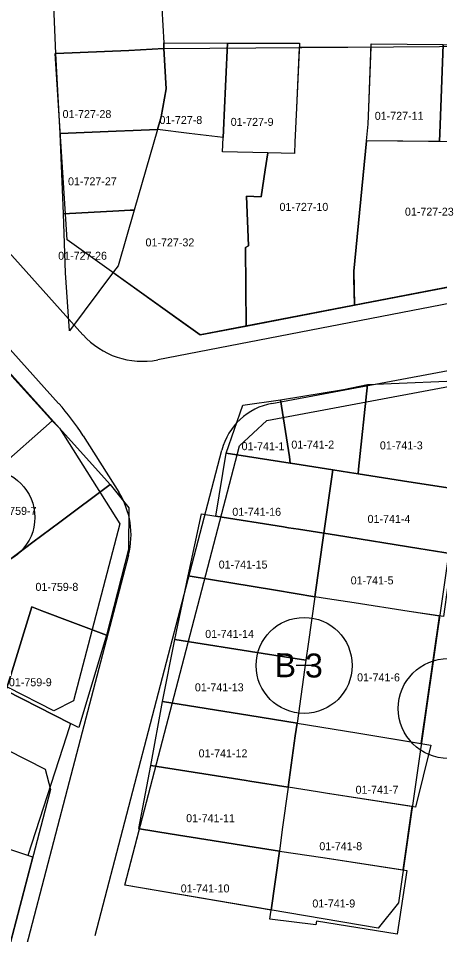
# Model space of a CAD drawing. Extents: x 413946 to 415528, y 4453939 to 4454944.
# Drawn here: x 414898.1 to 414950.8, y 4454561.6 to 4454676.1 of the extents above; entities that cross this region are included whole.
import ezdxf

# ---------------------------------------------------------------- set-up
doc = ezdxf.new("R2010")
doc.units = 0
for name, color, linetype in [('0_KADASTRO', 7, 'Continuous'), ('Level 27', 7, 'Continuous'), ('Level 28', 7, 'Continuous'), ('Level 29', 7, 'Continuous'), ('Level 32', 7, 'Continuous'), ('Level 58', 7, 'Continuous'), ('Level 62', 7, 'Continuous')]:
    doc.layers.add(name, color=color, linetype=linetype)

msp = doc.modelspace()

# ---------------------------------------------------------------- linework, layer by layer
at = {"layer": '0_KADASTRO'}
for p, q in [((414933.23, 4454672.45), (414932.89, 4454664.92)), ((414942.21, 4454672.52), (414933.23, 4454672.45)), ((414941.93, 4454664.98), (414942.21, 4454672.52)), ((414941.85, 4454662.89), (414941.93, 4454664.98)), ((414915.52, 4454662.21), (414912.62, 4454652.15)), ((414919.49, 4454661.72), (414915.52, 4454662.21)), ((414941.64, 4454660.79), (414941.85, 4454662.89)), ((414923.73, 4454661.2), (414919.49, 4454661.72)), ((414923.65, 4454659.42), (414923.73, 4454661.2)), ((414940.06, 4454644.51), (414941.64, 4454660.79)), ((414929.3, 4454659.3), (414923.65, 4454659.42)), ((414928.98, 4454657.16), (414929.3, 4454659.3)), ((414929.3, 4454659.3), (414928.98, 4454657.16)), ((414928.48, 4454653.79), (414928.98, 4454657.16)), ((414928.98, 4454657.16), (414928.48, 4454653.79)), ((414926.91, 4454647.67), (414926.64, 4454653.88)), ((414926.64, 4454653.88), (414928.48, 4454653.79)), ((414912.62, 4454652.15), (414910.6, 4454645.18)), ((414926.91, 4454647.67), (414926.5, 4454647.48)), ((414926.5, 4454647.48), (414926.59, 4454637.65)), ((414910.6, 4454645.18), (414910.03, 4454644.43)), ((414910.03, 4454644.43), (414909.96, 4454644.33)), ((414926.59, 4454637.65), (414940.14, 4454640.27)), ((414931.85, 4454580.01), (414931.12, 4454574.72)), ((414947.36, 4454577.59), (414936.79, 4454579.24)), ((414946.23, 4454569.7), (414947.36, 4454577.59)), ((414931.12, 4454574.72), (414930.75, 4454572.04)), ((414930.75, 4454572.04), (414936.18, 4454571.22)), ((414936.18, 4454571.22), (414946.23, 4454569.7))]:
    msp.add_line(p, q, dxfattribs=at)
for points in [[(414901.54, 4454701.7), (414905.17, 4454701.87), (414914.16, 4454702.3), (414915.31, 4454702.35), (414915.41, 4454696.09), (414915.55, 4454687.05), (414916.05, 4454677.4), (414916.29, 4454673.04), (414916.32, 4454672.33), (414911.92, 4454672.1), (414902.82, 4454671.7)], [(414902.82, 4454671.7), (414911.92, 4454672.1), (414916.32, 4454672.33), (414916.59, 4454667.29), (414915.99, 4454663.82), (414915.52, 4454662.21), (414912.46, 4454662.08), (414910.34, 4454662), (414903.34, 4454661.71)], [(414915.52, 4454662.21), (414915.99, 4454663.82), (414916.59, 4454667.29), (414916.32, 4454672.33), (414916.29, 4454673.04), (414924.28, 4454673.02), (414923.87, 4454664.02), (414923.82, 4454663.02), (414923.73, 4454661.2), (414919.49, 4454661.72)], [(414923.65, 4454659.42), (414923.73, 4454661.2), (414923.82, 4454663.02), (414923.87, 4454664.02), (414924.28, 4454673.02), (414933.25, 4454672.99), (414932.89, 4454664.92), (414932.7, 4454660.64), (414932.63, 4454659.24), (414929.3, 4454659.3)], [(414941.64, 4454660.79), (414941.85, 4454662.89), (414941.93, 4454664.98), (414942.23, 4454672.93), (414951.23, 4454672.85), (414950.84, 4454662.8), (414950.76, 4454660.72), (414949.38, 4454660.72)], [(414950.76, 4454660.72), (414950.84, 4454662.8), (414951.23, 4454672.85), (414960.23, 4454672.78), (414959.73, 4454660.64), (414958.39, 4454660.65)], [(414903.34, 4454661.71), (414910.34, 4454662), (414912.46, 4454662.08), (414915.52, 4454662.21), (414912.62, 4454652.15), (414912.11, 4454652.13), (414910.68, 4454652.05), (414903.77, 4454651.69)], [(414960.77, 4454644.24), (414960, 4454654.16), (414959.65, 4454658.59), (414959.73, 4454660.64), (414950.76, 4454660.72), (414941.64, 4454660.79), (414940.06, 4454644.51), (414940.14, 4454640.27)], [(414903.77, 4454651.69), (414910.68, 4454652.05), (414912.11, 4454652.13), (414912.62, 4454652.15), (414910.6, 4454645.18), (414910.03, 4454644.43), (414904.52, 4454637.07), (414904.02, 4454644.31)], [(414881.26, 4454620.77), (414887.46, 4454626.57), (414888.3, 4454627.34), (414895.26, 4454633.6), (414901.67, 4454626.56), (414902.35, 4454625.83), (414888.55, 4454613.63), (414887.69, 4454614.47), (414883.43, 4454618.64)], [(414940.59, 4454619.18), (414940.66, 4454619.78), (414941.79, 4454630.35), (414955.63, 4454630.93), (414953.44, 4454617.17), (414946.15, 4454618.31)], [(414930.91, 4454628.43), (414938.78, 4454629.73), (414941.79, 4454630.35), (414940.66, 4454619.78), (414940.59, 4454619.18), (414939.5, 4454619.35), (414937.45, 4454619.68), (414932.68, 4454620.44), (414932.12, 4454620.52), (414932, 4454621.3)], [(414924.12, 4454621.78), (414926.2, 4454627.75), (414930.91, 4454628.43), (414932, 4454621.3), (414932.12, 4454620.52)], [(414888.55, 4454613.63), (414902.35, 4454625.83), (414903.26, 4454624.88), (414909.59, 4454617.85), (414903.31, 4454613.15), (414899.94, 4454610.64), (414895.23, 4454607.1)], [(414922.79, 4454613.88), (414924.12, 4454621.78), (414932.12, 4454620.52), (414932.68, 4454620.44), (414937.45, 4454619.68), (414936.32, 4454611.75), (414933.13, 4454612.26), (414931.9, 4454612.45), (414931.28, 4454612.55)], [(414936.32, 4454611.75), (414937.45, 4454619.68), (414939.5, 4454619.35), (414940.59, 4454619.18), (414946.15, 4454618.31), (414953.44, 4454617.17), (414952.37, 4454609.2), (414948.17, 4454609.86), (414937.88, 4454611.51)], [(414885.72, 4454599.98), (414895.23, 4454607.1), (414899.94, 4454610.64), (414903.31, 4454613.15), (414909.59, 4454617.85), (414911.92, 4454614.92), (414911.9, 4454609.78), (414909.12, 4454599.01), (414901.04, 4454602.07), (414899.81, 4454602.55), (414897.16, 4454594.02), (414896.57, 4454592.11), (414889.11, 4454595.9), (414888.45, 4454596.69), (414885.87, 4454599.8)], [(414919.36, 4454606.43), (414921, 4454614.17), (414922.79, 4454613.88), (414931.28, 4454612.55), (414931.9, 4454612.45), (414933.13, 4454612.26), (414936.32, 4454611.75), (414935.19, 4454603.8), (414930.25, 4454604.63)], [(414935.19, 4454603.8), (414936.32, 4454611.75), (414937.88, 4454611.51), (414948.17, 4454609.86), (414952.37, 4454609.2), (414951.26, 4454601.34), (414946.97, 4454602), (414940.11, 4454603.05), (414936.76, 4454603.56)], [(414917.7, 4454598.49), (414919.36, 4454606.43), (414930.25, 4454604.63), (414935.19, 4454603.8), (414934.35, 4454597.89), (414934.07, 4454595.9), (414928.71, 4454596.75)], [(414950.78, 4454601.41), (414946.97, 4454602), (414940.11, 4454603.05), (414936.76, 4454603.56), (414935.19, 4454603.8), (414934.35, 4454597.89), (414934.07, 4454595.9), (414932.96, 4454588.04), (414940.45, 4454586.8), (414948.49, 4454585.47)], [(414896.57, 4454592.11), (414897.16, 4454594.02), (414899.81, 4454602.55), (414901.04, 4454602.07), (414909.12, 4454599.01), (414905.7, 4454587.47), (414905.55, 4454587.54), (414904.66, 4454588)], [(414916.13, 4454590.74), (414917.7, 4454598.49), (414928.71, 4454596.75), (414934.07, 4454595.9), (414932.96, 4454588.04), (414927.04, 4454589)], [(414880.82, 4454577.59), (414881.54, 4454578.86), (414882.35, 4454580.7), (414889.11, 4454595.9), (414896.57, 4454592.11), (414904.66, 4454588), (414904.14, 4454586.39), (414899.32, 4454571.49)], [(414914.68, 4454582.75), (414916.13, 4454590.74), (414927.04, 4454589), (414932.96, 4454588.04), (414932.74, 4454586.46), (414931.85, 4454580.01), (414927.06, 4454580.77), (414926.62, 4454580.85)], [(414931.85, 4454580.01), (414932.74, 4454586.46), (414932.96, 4454588.04), (414940.45, 4454586.8), (414949.7, 4454585.27), (414947.77, 4454577.53), (414936.79, 4454579.24), (414935.52, 4454579.44)], [(414913.17, 4454574.84), (414914.68, 4454582.75), (414926.62, 4454580.85), (414927.06, 4454580.77), (414931.85, 4454580.01), (414931.12, 4454574.72), (414930.75, 4454572.04), (414926.01, 4454572.79), (414917.12, 4454574.21), (414913.26, 4454574.83)], [(414876.2, 4454565.64), (414881.91, 4454562.2), (414896.44, 4454557.91), (414899.94, 4454571.28), (414899.32, 4454571.49), (414880.82, 4454577.59), (414881.54, 4454578.86), (414877.51, 4454582.35), (414875.61, 4454580.59), (414873.29, 4454569.55)], [(414911.42, 4454567.77), (414913.26, 4454574.83), (414917.12, 4454574.21), (414926.01, 4454572.79), (414930.75, 4454572.04), (414929.73, 4454564.66)], [(414929.65, 4454564.12), (414929.73, 4454564.66), (414930.75, 4454572.04), (414936.18, 4454571.22), (414946.67, 4454569.63), (414945.48, 4454561.66), (414935.39, 4454563.29), (414935.3, 4454562.8), (414929.57, 4454563.54)]]:
    msp.add_lwpolyline(points, close=True, dxfattribs=at)
for points in [[(414932.89, 4454664.92), (414932.7, 4454660.64), (414932.63, 4454659.24), (414929.3, 4454659.3)], [(414928.48, 4454653.79), (414926.64, 4454653.88), (414926.91, 4454647.67)], [(414909.96, 4454644.33), (414918.1, 4454638.51), (414920.85, 4454636.55), (414926.59, 4454637.65), (414926.5, 4454647.48), (414926.91, 4454647.67)], [(414940.14, 4454640.27), (414940.08, 4454643.64), (414940.06, 4454644.51)], [(414936.79, 4454579.24), (414935.52, 4454579.44), (414931.85, 4454580.01)]]:
    msp.add_lwpolyline(points, dxfattribs=at)
at = {"layer": 'Level 27'}
for points in [[(414902.71, 4454671.7), (414911.92, 4454672.1), (414916.32, 4454672.33), (414968.04, 4454672.7), (415017.93, 4454674.35)], [(414904.22, 4454648.44), (414902.71, 4454671.7)], [(414911.42, 4454567.77), (414925.77, 4454622.69)], [(414943.11, 4454562.39), (414911.42, 4454567.77)], [(414945.64, 4454565.55), (414943.11, 4454562.39)]]:
    msp.add_lwpolyline(points, dxfattribs=at)
at = {"layer": 'Level 28'}
msp.add_line((414954.63, 4454628.27), (414945.64, 4454565.55), dxfattribs=at)
for points in [[(414903.26, 4454624.88), (414910.82, 4454612.92)], [(414910.82, 4454612.92), (414905.03, 4454590.8)], [(414902.55, 4454589.57), (414896.84, 4454592.47), (414889.38, 4454596.26), (414884.33, 4454602.06), (414879.59, 4454606.95), (414877.31, 4454609.25)], [(414905.03, 4454590.8), (414902.55, 4454589.57)]]:
    msp.add_lwpolyline(points, dxfattribs=at)
at = {"layer": 'Level 29'}
for points in [[(415017.58, 4454655.19), (414920.85, 4454636.55), (414904.22, 4454648.44)], [(414880.11, 4454650.61), (414903.26, 4454624.88)], [(414925.77, 4454622.69), (414929.2, 4454625.84), (414952.11, 4454630.13), (414954.63, 4454628.27)], [(414879.32, 4454597.15), (414884.99, 4454590.64), (414901.48, 4454582.26)], [(414901.48, 4454582.26), (414902.14, 4454579.73), (414896.44, 4454557.91)]]:
    msp.add_lwpolyline(points, dxfattribs=at)
at = {"layer": 'Level 32'}
msp.add_line((414934.85, 4454595.23), (414932.85, 4454595.25), dxfattribs=at)
for centre in [(414894.18, 4454613.74), (414933.85, 4454595.24)]:
    msp.add_circle(centre, 6, dxfattribs=at)
at = {"layer": 'Level 58'}
msp.add_circle((414951.87, 4454589.86), 6.25, dxfattribs=at)
at = {"layer": 'Level 62'}
for points in [[(414889.47, 4454655.17), (414906.2, 4454636.56)], [(415014.45, 4454652.55), (414915.54, 4454633.43)], [(414882.75, 4454650.67), (414903.16, 4454627.98)], [(414929.83, 4454627.99), (414966.1, 4454634.78)], [(414906.22, 4454623.94), (414910.67, 4454616.91)], [(414907.71, 4454561.48), (414923.57, 4454622.15)], [(414911.89, 4454609.03), (414904.21, 4454579.72)], [(414904.21, 4454579.72), (414898.37, 4454557.4)]]:
    msp.add_lwpolyline(points, dxfattribs=at)
for centre, radius, start, end in [((414913.64, 4454643.25), 10, 221.9718, 280.9403), ((414880.86, 4454607.92), 30, 32.2968, 41.9735), ((414931.3, 4454620.13), 8, 100.5978, 165.3522), ((414902.21, 4454611.56), 10, 345.3213, 32.2934)]:
    msp.add_arc(centre, radius, start, end, dxfattribs=at)

# ---------------------------------------------------------------- texts
at = {"layer": '0_KADASTRO'}
for s, p in [('01-727-28', (414903.65, 4454663.65)), ('01-727-11', (414942.68, 4454663.43)), ('01-727-8', (414915.76, 4454662.91)), ('01-727-9', (414924.67, 4454662.67)), ('01-727-27', (414904.33, 4454655.24)), ('01-727-10', (414930.77, 4454652.05)), ('01-727-23', (414946.45, 4454651.45)), ('01-727-32', (414914.02, 4454647.61)), ('01-727-26', (414903.1, 4454645.94)), ('01-741-1', (414926.03, 4454622.14)), ('01-741-2', (414932.25, 4454622.34)), ('01-741-3', (414943.32, 4454622.24)), ('01-759-7', (414895.04, 4454614.06)), ('01-741-16', (414924.87, 4454613.94)), ('01-741-4', (414941.78, 4454613.05)), ('01-741-15', (414923.17, 4454607.35)), ('01-741-5', (414939.67, 4454605.37)), ('01-759-8', (414900.26, 4454604.56)), ('01-741-14', (414921.48, 4454598.68)), ('01-741-6', (414940.47, 4454593.25)), ('01-759-9', (414896.94, 4454592.64)), ('01-741-13', (414920.19, 4454592)), ('01-741-12', (414920.66, 4454583.75)), ('01-741-7', (414940.28, 4454579.2)), ('01-741-11', (414919.1, 4454575.65)), ('01-741-8', (414935.75, 4454572.15)), ('01-741-10', (414918.42, 4454566.87)), ('01-741-9', (414934.88, 4454564.99))]:
    msp.add_text(s, height=1, dxfattribs=at).set_placement(p)
at = {"layer": 'Level 32'}
msp.add_text('B 3', height=3, rotation=359.4141, dxfattribs=at).set_placement((414930.15, 4454593.78))

doc.saveas('drawing.dxf')
